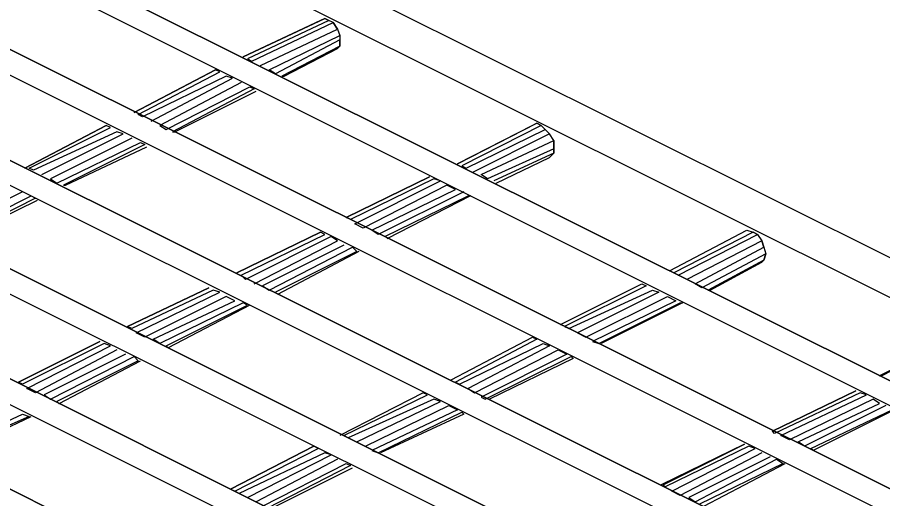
# Model space of a CAD drawing. Extents: x 636183 to 639890, y 299162 to 300538.
# Drawn here: x 636324.62 to 636338.75, y 299251.49 to 299259.36 of the extents above; entities that cross this region are included whole.
import ezdxf

# ---------------------------------------------------------------- set-up
doc = ezdxf.new("R2010")
doc.units = 0
doc.layers.add('Default', color=7, linetype='Continuous')

msp = doc.modelspace()

# ---------------------------------------------------------------- linework, layer by layer
at = {"layer": 'Default'}
for p, q in [((636355.031, 299247.344), (636316.066, 299266.826)), ((636355.031, 299247.344), (636316.066, 299266.826)), ((636315.401, 299266.512), (636354.366, 299247.029)), ((636353.037, 299246.33), (636314.072, 299265.812)), ((636314.072, 299265.812), (636353.037, 299246.33)), ((636352.617, 299246.12), (636313.653, 299265.637)), ((636312.288, 299264.938), (636351.253, 299245.455)), ((636351.253, 299245.455), (636312.288, 299264.938)), ((636311.869, 299264.728), (636350.833, 299245.245)), ((636349.469, 299244.546), (636310.47, 299264.028)), ((636310.47, 299264.028), (636349.469, 299244.546)), ((636349.049, 299244.336), (636310.085, 299263.818)), ((636308.686, 299263.154), (636347.65, 299243.671)), ((636347.65, 299243.671), (636308.686, 299263.154)), ((636308.266, 299262.944), (636347.266, 299243.462)), ((636345.867, 299242.762), (636306.902, 299262.244)), ((636306.902, 299262.244), (636345.867, 299242.762)), ((636345.447, 299242.552), (636306.482, 299262.034)), ((636305.118, 299261.335), (636344.083, 299241.853)), ((636344.083, 299241.853), (636305.118, 299261.335)), ((636328.308, 299258.712), (636329.637, 299259.341)), ((636329.567, 299259.306), (636328.308, 299258.712)), ((636329.707, 299259.306), (636328.378, 299258.677)), ((636328.448, 299258.642), (636329.777, 299259.271)), ((636329.637, 299259.341), (636329.567, 299259.306)), ((636329.637, 299259.341), (636329.707, 299259.306)), ((636329.707, 299259.306), (636329.637, 299259.341)), ((636329.777, 299259.271), (636329.707, 299259.306)), ((636329.777, 299259.271), (636329.847, 299259.166)), ((636329.847, 299259.166), (636329.777, 299259.271)), ((636328.588, 299258.572), (636329.847, 299259.166)), ((636329.847, 299259.166), (636329.882, 299259.061)), ((636328.728, 299258.502), (636329.882, 299259.061)), ((636329.882, 299258.991), (636328.833, 299258.432)), ((636329.882, 299259.061), (636329.882, 299258.991)), ((636329.882, 299258.887), (636329.882, 299258.991)), ((636329.882, 299258.991), (636329.882, 299258.887)), ((636329.882, 299258.887), (636328.938, 299258.397)), ((636328.973, 299258.397), (636329.847, 299258.851)), ((636329.847, 299258.851), (636329.882, 299258.887)), ((636328.378, 299258.677), (636328.448, 299258.642)), ((636326.524, 299257.802), (636327.853, 299258.502)), ((636327.853, 299258.502), (636326.524, 299257.802)), ((636327.923, 299258.467), (636327.853, 299258.502)), ((636328.833, 299258.432), (636328.728, 299258.502)), ((636326.594, 299257.767), (636327.923, 299258.467)), ((636328.028, 299258.397), (636326.664, 299257.732)), ((636326.804, 299257.662), (636328.133, 299258.362)), ((636328.133, 299258.362), (636328.028, 299258.397)), ((636328.938, 299258.397), (636328.973, 299258.397)), ((636328.273, 299258.292), (636326.944, 299257.592)), ((636327.049, 299257.522), (636328.413, 299258.222)), ((636328.413, 299258.222), (636328.483, 299258.187)), ((636328.483, 299258.187), (636327.154, 299257.487)), ((636327.189, 299257.487), (636328.518, 299258.152)), ((636326.664, 299257.732), (636326.594, 299257.767)), ((636324.74, 299256.893), (636326.069, 299257.592)), ((636326.069, 299257.592), (636324.74, 299256.893)), ((636324.81, 299256.893), (636326.139, 299257.557)), ((636326.139, 299257.557), (636326.069, 299257.592)), ((636326.944, 299257.592), (636327.049, 299257.522)), ((636331.806, 299256.963), (636333.1, 299257.627)), ((636333.03, 299257.592), (636331.806, 299256.963)), ((636333.17, 299257.592), (636331.876, 299256.928)), ((636331.946, 299256.893), (636333.24, 299257.522)), ((636333.1, 299257.627), (636333.03, 299257.592)), ((636333.1, 299257.627), (636333.17, 299257.592)), ((636333.17, 299257.592), (636333.1, 299257.627)), ((636333.24, 299257.522), (636333.17, 299257.592)), ((636333.24, 299257.522), (636333.31, 299257.452)), ((636333.31, 299257.452), (636333.24, 299257.522)), ((636326.244, 299257.487), (636324.88, 299256.858)), ((636325.02, 299256.788), (636326.349, 299257.452)), ((636326.489, 299257.382), (636325.16, 299256.718)), ((636326.349, 299257.452), (636326.244, 299257.487)), ((636327.154, 299257.487), (636327.189, 299257.487)), ((636333.31, 299257.452), (636332.051, 299256.823)), ((636333.38, 299257.347), (636333.31, 299257.452)), ((636325.265, 299256.648), (636326.629, 299257.313)), ((636326.699, 299257.277), (636325.37, 299256.613)), ((636325.405, 299256.613), (636326.734, 299257.243)), ((636326.629, 299257.313), (636326.699, 299257.277)), ((636332.19, 299256.788), (636333.38, 299257.347)), ((636333.38, 299257.347), (636333.38, 299257.138)), ((636333.38, 299257.208), (636333.38, 299257.347)), ((636333.38, 299257.208), (636332.295, 299256.718)), ((636333.38, 299257.138), (636332.4, 299256.683)), ((636333.31, 299257.068), (636333.38, 299257.138)), ((636333.38, 299257.138), (636333.38, 299257.208)), ((636332.435, 299256.648), (636333.31, 299257.068)), ((636324.88, 299256.858), (636324.81, 299256.893)), ((636331.876, 299256.928), (636331.946, 299256.893)), ((636325.16, 299256.718), (636325.265, 299256.648)), ((636331.351, 299256.753), (636329.987, 299256.088)), ((636329.987, 299256.088), (636331.351, 299256.753)), ((636331.421, 299256.718), (636330.057, 299256.053)), ((636330.127, 299255.983), (636331.526, 299256.683)), ((636331.526, 299256.683), (636331.421, 299256.718)), ((636332.295, 299256.718), (636332.19, 299256.788)), ((636325.37, 299256.613), (636325.405, 299256.613)), ((636331.631, 299256.613), (636330.267, 299255.913)), ((636330.407, 299255.878), (636331.771, 299256.543)), ((636331.771, 299256.543), (636331.631, 299256.613)), ((636324.705, 299256.508), (636323.341, 299255.808)), ((636323.446, 299255.739), (636324.845, 299256.438)), ((636324.915, 299256.403), (636323.551, 299255.704)), ((636324.845, 299256.438), (636324.915, 299256.403)), ((636331.911, 299256.508), (636330.512, 299255.808)), ((636330.617, 299255.774), (636331.981, 299256.438)), ((636332.016, 299256.438), (636330.651, 299255.739)), ((636331.981, 299256.438), (636332.016, 299256.438)), ((636323.586, 299255.704), (636324.95, 299256.368)), ((636330.057, 299256.053), (636329.987, 299256.088)), ((636330.267, 299255.913), (636330.127, 299255.983)), ((636328.203, 299255.179), (636329.567, 299255.844)), ((636329.567, 299255.844), (636328.203, 299255.179)), ((636329.637, 299255.808), (636329.567, 299255.844)), ((636330.512, 299255.808), (636330.407, 299255.878)), ((636335.268, 299255.214), (636336.528, 299255.878)), ((636336.633, 299255.844), (636335.338, 299255.179)), ((636336.528, 299255.878), (636336.633, 299255.844)), ((636336.703, 299255.808), (636336.633, 299255.844)), ((636336.633, 299255.844), (636336.703, 299255.808)), ((636328.273, 299255.144), (636329.637, 299255.808)), ((636329.742, 299255.774), (636328.343, 299255.074)), ((636328.483, 299255.004), (636329.847, 299255.704)), ((636329.847, 299255.704), (636329.742, 299255.774)), ((636335.408, 299255.144), (636336.703, 299255.808)), ((636336.773, 299255.704), (636335.548, 299255.074)), ((636336.703, 299255.808), (636336.773, 299255.704)), ((636336.807, 299255.599), (636336.773, 299255.704)), ((636336.773, 299255.704), (636336.807, 299255.599)), ((636329.952, 299255.634), (636328.623, 299254.969)), ((636328.728, 299254.899), (636330.092, 299255.599)), ((636330.092, 299255.599), (636330.162, 299255.529)), ((636335.688, 299255.004), (636336.807, 299255.599)), ((636336.807, 299255.599), (636336.842, 299255.494)), ((636330.162, 299255.529), (636328.833, 299254.864)), ((636330.197, 299255.529), (636328.868, 299254.829)), ((636336.842, 299255.494), (636335.793, 299254.934)), ((636336.807, 299255.389), (636336.842, 299255.494)), ((636336.842, 299255.494), (636336.807, 299255.389)), ((636336.807, 299255.389), (636335.898, 299254.899)), ((636335.933, 299254.899), (636336.773, 299255.354)), ((636336.773, 299255.354), (636336.807, 299255.389)), ((636328.343, 299255.074), (636328.273, 299255.144)), ((636335.548, 299255.074), (636335.408, 299255.144)), ((636328.623, 299254.969), (636328.728, 299254.899)), ((636333.485, 299254.339), (636334.814, 299255.004)), ((636334.884, 299254.969), (636333.555, 299254.304)), ((636334.814, 299255.004), (636334.884, 299254.969)), ((636335.793, 299254.934), (636335.688, 299255.004)), ((636327.748, 299254.934), (636326.419, 299254.304)), ((636326.419, 299254.304), (636327.748, 299254.934)), ((636327.818, 299254.899), (636326.489, 299254.27)), ((636326.559, 299254.2), (636327.923, 299254.864)), ((636327.923, 299254.864), (636327.818, 299254.899)), ((636333.625, 299254.27), (636334.989, 299254.899)), ((636335.094, 299254.864), (636333.764, 299254.2)), ((636334.989, 299254.899), (636335.094, 299254.864)), ((636335.898, 299254.899), (636335.933, 299254.899)), ((636328.028, 299254.794), (636326.699, 299254.13)), ((636326.839, 299254.095), (636328.168, 299254.724)), ((636328.308, 299254.689), (636326.944, 299254.025)), ((636328.168, 299254.724), (636328.028, 299254.794)), ((636328.378, 299254.654), (636328.308, 299254.689)), ((636333.904, 299254.13), (636335.233, 299254.794)), ((636335.373, 299254.724), (636334.009, 299254.06)), ((636334.114, 299254.025), (636335.443, 299254.689)), ((636335.478, 299254.689), (636334.149, 299254.025)), ((636335.233, 299254.794), (636335.373, 299254.724)), ((636335.443, 299254.689), (636335.478, 299254.689)), ((636327.049, 299253.99), (636328.378, 299254.654)), ((636328.413, 299254.654), (636327.084, 299253.955)), ((636326.489, 299254.27), (636326.419, 299254.304)), ((636333.555, 299254.304), (636333.625, 299254.27)), ((636326.699, 299254.13), (636326.559, 299254.2)), ((636331.701, 299253.43), (636333.03, 299254.13)), ((636333.03, 299254.13), (636333.1, 299254.095)), ((636333.764, 299254.2), (636333.904, 299254.13)), ((636339.955, 299254.13), (636338.696, 299253.5)), ((636338.731, 299253.5), (636340.025, 299254.165)), ((636325.965, 299254.06), (636324.635, 299253.395)), ((636324.635, 299253.395), (636325.965, 299254.06)), ((636326.035, 299254.025), (636324.705, 299253.36)), ((636324.775, 299253.29), (636326.139, 299253.99)), ((636326.139, 299253.99), (636326.035, 299254.025)), ((636326.944, 299254.025), (636326.839, 299254.095)), ((636327.084, 299253.955), (636327.049, 299253.99)), ((636333.1, 299254.095), (636331.771, 299253.395)), ((636331.841, 299253.36), (636333.205, 299254.025)), ((636333.31, 299253.99), (636331.981, 299253.29)), ((636333.205, 299254.025), (636333.31, 299253.99)), ((636334.009, 299254.06), (636334.114, 299254.025)), ((636326.244, 299253.92), (636324.915, 299253.22)), ((636326.384, 299253.85), (636325.055, 299253.185)), ((636332.086, 299253.22), (636333.45, 299253.92)), ((636333.59, 299253.85), (636332.19, 299253.15)), ((636333.45, 299253.92), (636333.59, 299253.85)), ((636325.16, 299253.115), (636326.524, 299253.815)), ((636326.594, 299253.745), (636325.265, 299253.08)), ((636325.3, 299253.045), (636326.629, 299253.745)), ((636326.524, 299253.815), (636326.594, 299253.745)), ((636332.26, 299253.115), (636333.66, 299253.815)), ((636333.694, 299253.78), (636332.33, 299253.115)), ((636333.66, 299253.815), (636333.694, 299253.78)), ((636338.696, 299253.5), (636338.731, 299253.5)), ((636324.705, 299253.36), (636324.635, 299253.395)), ((636324.915, 299253.22), (636324.775, 299253.29)), ((636331.771, 299253.395), (636331.841, 299253.36)), ((636331.981, 299253.29), (636332.086, 299253.22)), ((636325.055, 299253.185), (636325.16, 299253.115)), ((636331.246, 299253.22), (636329.882, 299252.521)), ((636329.952, 299252.521), (636331.316, 299253.185)), ((636331.316, 299253.185), (636331.246, 299253.22)), ((636332.19, 299253.15), (636332.26, 299253.115)), ((636338.311, 299253.255), (636336.947, 299252.591)), ((636336.947, 299252.591), (636338.311, 299253.255)), ((636338.381, 299253.22), (636336.982, 299252.556)), ((636337.087, 299252.521), (636338.486, 299253.185)), ((636338.486, 299253.185), (636338.381, 299253.22)), ((636325.265, 299253.08), (636325.3, 299253.045)), ((636331.421, 299253.115), (636330.022, 299252.486)), ((636330.162, 299252.416), (636331.526, 299253.08)), ((636330.302, 299252.346), (636331.666, 299253.01)), ((636331.526, 299253.08), (636331.421, 299253.115)), ((636331.666, 299253.01), (636331.806, 299252.94)), ((636338.591, 299253.115), (636337.227, 299252.451)), ((636337.367, 299252.416), (636338.696, 299253.045)), ((636338.801, 299253.01), (636337.472, 299252.346)), ((636338.696, 299253.045), (636338.591, 299253.115)), ((636323.341, 299252.241), (636324.705, 299252.87)), ((636324.705, 299252.87), (636324.81, 299252.835)), ((636331.806, 299252.94), (636330.407, 299252.276)), ((636330.512, 299252.241), (636331.876, 299252.905)), ((636331.911, 299252.87), (636330.547, 299252.241)), ((636331.876, 299252.905), (636331.911, 299252.87)), ((636337.577, 299252.311), (636338.906, 299252.94)), ((636338.941, 299252.94), (636337.612, 299252.276)), ((636324.81, 299252.835), (636323.411, 299252.206)), ((636323.446, 299252.171), (636324.845, 299252.835)), ((636336.982, 299252.556), (636336.947, 299252.591)), ((636330.022, 299252.486), (636329.952, 299252.521)), ((636337.227, 299252.451), (636337.087, 299252.521)), ((636328.098, 299251.646), (636329.462, 299252.346)), ((636329.462, 299252.346), (636328.098, 299251.646)), ((636328.168, 299251.611), (636329.532, 299252.311)), ((636329.532, 299252.311), (636329.462, 299252.346)), ((636336.493, 299252.381), (636335.129, 299251.716)), ((636335.164, 299251.716), (636336.493, 299252.381)), ((636336.563, 299252.346), (636335.199, 299251.681)), ((636335.303, 299251.611), (636336.668, 299252.311)), ((636336.668, 299252.311), (636336.563, 299252.346)), ((636337.472, 299252.346), (636337.367, 299252.416)), ((636337.612, 299252.276), (636337.577, 299252.311)), ((636329.637, 299252.241), (636328.238, 299251.576)), ((636328.378, 299251.506), (636329.742, 299252.206)), ((636329.742, 299252.206), (636329.637, 299252.241)), ((636330.407, 299252.276), (636330.512, 299252.241)), ((636336.773, 299252.241), (636335.443, 299251.541)), ((636336.912, 299252.171), (636335.583, 299251.506)), ((636329.847, 299252.136), (636328.518, 299251.436)), ((636328.623, 299251.366), (636329.987, 299252.066)), ((636330.057, 299252.031), (636328.693, 299251.331)), ((636329.987, 299252.066), (636330.057, 299252.031)), ((636335.688, 299251.436), (636337.017, 299252.136)), ((636337.122, 299252.066), (636335.758, 299251.401)), ((636335.828, 299251.366), (636337.157, 299252.066)), ((636337.017, 299252.136), (636337.122, 299252.066)), ((636328.763, 299251.331), (636330.092, 299251.996)), ((636328.238, 299251.576), (636328.168, 299251.611)), ((636335.199, 299251.681), (636335.164, 299251.716)), ((636335.443, 299251.541), (636335.303, 299251.611)), ((636335.583, 299251.506), (636335.688, 299251.436))]:
    msp.add_line(p, q, dxfattribs=at)

doc.saveas('drawing.dxf')
